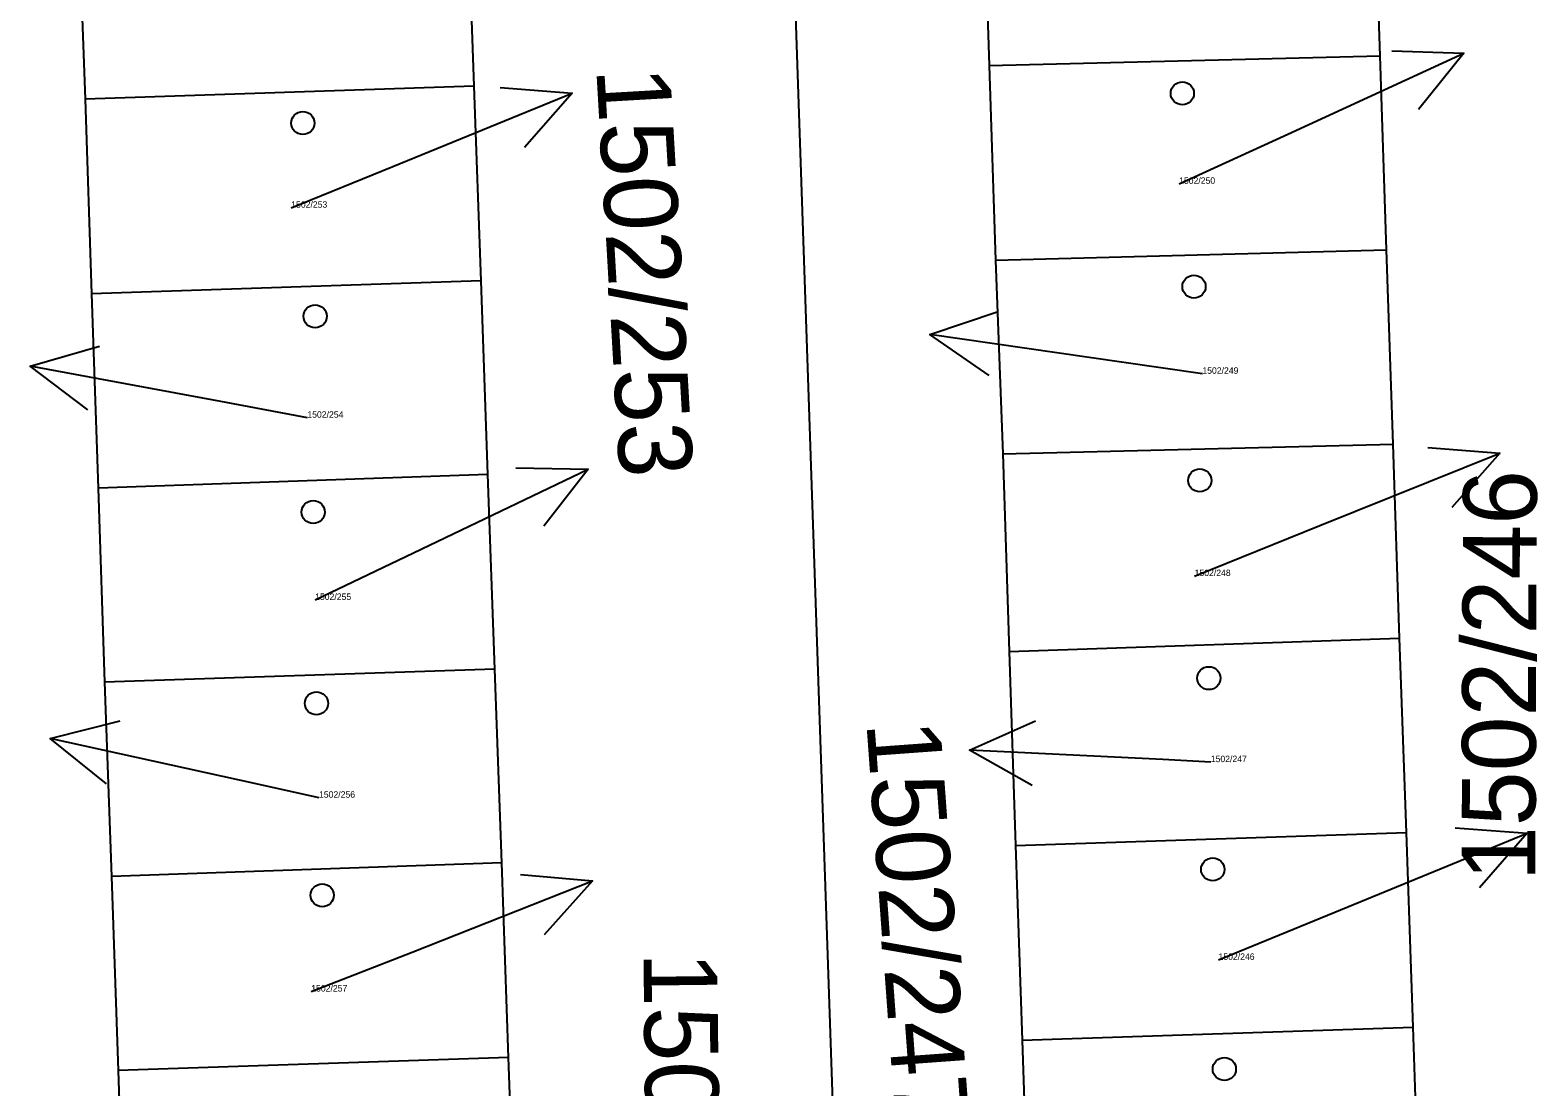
# Model space of a CAD drawing. Extents: x -737240 to -735272, y -1119606 to -1117878.
# Drawn here: x -736331.19 to -736307.86, y -1118208.25 to -1118191.89 of the extents above; entities that cross this region are included whole.
import ezdxf

# ---------------------------------------------------------------- set-up
doc = ezdxf.new("R2010")
doc.units = 0
for name, color, linetype in [('Level 1', 7, 'Continuous'), ('Level 16', 7, 'Continuous'), ('Level 19', 7, 'Continuous'), ('Level 25', 7, 'Continuous')]:
    doc.layers.add(name, color=color, linetype=linetype)

msp = doc.modelspace()

# ---------------------------------------------------------------- linework, layer by layer
at = {"layer": 'Level 1'}
for p, q in [((-736319.55, -1118185.71), (-736318.48, -1118217.07)), ((-736316.35, -1118192.44), (-736310.3, -1118192.29)), ((-736316.35, -1118192.44), (-736316.25, -1118195.45)), ((-736310.2, -1118195.29), (-736310.3, -1118192.29)), ((-736324.32, -1118192.76), (-736330.34, -1118192.96)), ((-736324.21, -1118195.77), (-736324.32, -1118192.76)), ((-736330.34, -1118192.96), (-736330.24, -1118195.97)), ((-736316.25, -1118195.45), (-736310.2, -1118195.29)), ((-736316.25, -1118195.45), (-736316.14, -1118198.45)), ((-736310.1, -1118198.3), (-736310.2, -1118195.29)), ((-736324.21, -1118195.77), (-736330.24, -1118195.97)), ((-736330.24, -1118195.97), (-736330.14, -1118198.98)), ((-736324.11, -1118198.77), (-736324.21, -1118195.77)), ((-736316.14, -1118198.45), (-736310.1, -1118198.3)), ((-736310, -1118201.3), (-736310.1, -1118198.3)), ((-736316.14, -1118198.45), (-736316.04, -1118201.51)), ((-736324.11, -1118198.77), (-736330.14, -1118198.98)), ((-736324, -1118201.78), (-736324.11, -1118198.77)), ((-736330.14, -1118198.98), (-736330.04, -1118201.98)), ((-736316.04, -1118201.51), (-736310, -1118201.3)), ((-736309.89, -1118204.31), (-736310, -1118201.3)), ((-736316.04, -1118201.51), (-736315.94, -1118204.51)), ((-736324, -1118201.78), (-736330.04, -1118201.98)), ((-736323.89, -1118204.78), (-736324, -1118201.78)), ((-736330.04, -1118201.98), (-736329.93, -1118204.99)), ((-736315.94, -1118204.51), (-736309.89, -1118204.31)), ((-736309.79, -1118207.32), (-736309.89, -1118204.31)), ((-736315.94, -1118204.51), (-736315.84, -1118207.52)), ((-736323.89, -1118204.78), (-736329.93, -1118204.99)), ((-736323.79, -1118207.79), (-736323.89, -1118204.78)), ((-736329.93, -1118204.99), (-736329.83, -1118207.99)), ((-736315.84, -1118207.52), (-736309.79, -1118207.32)), ((-736323.79, -1118207.79), (-736329.83, -1118207.99))]:
    msp.add_line(p, q, dxfattribs=at)
for points in [[(-736310.3, -1118192.29), (-736310.41, -1118188.93), (-736316.46, -1118189.13), (-736316.35, -1118192.44)], [(-736324.32, -1118192.76), (-736324.44, -1118189.4), (-736330.46, -1118189.61), (-736330.34, -1118192.96)], [(-736315.84, -1118207.52), (-736315.73, -1118210.78), (-736309.68, -1118210.57), (-736309.79, -1118207.32)], [(-736329.83, -1118207.99), (-736329.72, -1118211.25), (-736323.67, -1118211.05), (-736323.79, -1118207.79)]]:
    msp.add_lwpolyline(points, dxfattribs=at)
at = {"layer": 'Level 16'}
for points in [[(-736310.12, -1118192.212), (-736309.003, -1118192.25), (-736309.704, -1118193.121)], [(-736313.41, -1118194.27), (-736311.73, -1118193.5), (-736309.003, -1118192.25)], [(-736327.15, -1118194.64), (-736325.58, -1118194), (-736322.803, -1118192.865)], [(-736323.918, -1118192.781), (-736322.803, -1118192.865), (-736323.539, -1118193.706)], [(-736316.351, -1118197.238), (-736317.269, -1118196.6), (-736316.208, -1118196.248)], [(-736313.05, -1118197.21), (-736314.3, -1118197.03), (-736317.269, -1118196.6)], [(-736330.298, -1118197.766), (-736331.19, -1118197.092), (-736330.115, -1118196.783)], [(-736326.9, -1118197.89), (-736328.24, -1118197.64), (-736331.19, -1118197.092)], [(-736313.17, -1118200.34), (-736311.23, -1118199.56), (-736308.447, -1118198.439)], [(-736309.562, -1118198.349), (-736308.447, -1118198.439), (-736309.188, -1118199.277)], [(-736326.78, -1118200.71), (-736325.26, -1118199.98), (-736322.554, -1118198.685)], [(-736323.672, -1118198.666), (-736322.554, -1118198.685), (-736323.24, -1118199.568)], [(-736330.011, -1118203.557), (-736330.88, -1118202.854), (-736329.795, -1118202.581)], [(-736315.682, -1118203.581), (-736316.656, -1118203.033), (-736315.633, -1118202.582)], [(-736326.72, -1118203.77), (-736327.95, -1118203.5), (-736330.88, -1118202.854)], [(-736312.92, -1118203.22), (-736313.66, -1118203.18), (-736316.656, -1118203.033)], [(-736312.8, -1118206.28), (-736310.8, -1118205.46), (-736308.025, -1118204.321)], [(-736309.14, -1118204.238), (-736308.025, -1118204.321), (-736308.76, -1118205.163)], [(-736326.84, -1118206.77), (-736325.28, -1118206.16), (-736322.489, -1118205.059)], [(-736323.603, -1118204.961), (-736322.489, -1118205.059), (-736323.236, -1118205.891)]]:
    msp.add_lwpolyline(points, dxfattribs=at)
at = {"layer": 'Level 25'}
for centre in [(-736313.36, -1118192.87), (-736326.97, -1118193.33), (-736313.18, -1118195.86), (-736326.78, -1118196.32), (-736313.09, -1118198.86), (-736326.81, -1118199.35), (-736312.95, -1118201.92), (-736326.76, -1118202.31), (-736312.89, -1118204.88), (-736326.67, -1118205.28), (-736312.71, -1118207.97)]:
    msp.add_ellipse(centre, major_axis=(0.18, 0), ratio=0.984808, dxfattribs=at)

# ---------------------------------------------------------------- texts
at = {"layer": 'Level 16'}
for s, rotation, p in [('1502/253', 273.3015, (-736322.43, -1118192.49)), ('1502/246', 89.7659, (-736307.9, -1118205.06)), ('1502/247', 274.1709, (-736318.25, -1118202.61)), ('1502/257', 270.6934, (-736321.7, -1118206.16))]:
    msp.add_text(s, height=1.14, rotation=rotation, dxfattribs=at).set_placement(p)
at = {"layer": 'Level 19'}
for s, p in [('1502/250', (-736313.41, -1118194.27)), ('1502/253', (-736327.15, -1118194.64)), ('1502/249', (-736313.05, -1118197.21)), ('1502/254', (-736326.9, -1118197.89)), ('1502/248', (-736313.17, -1118200.34)), ('1502/255', (-736326.78, -1118200.71)), ('1502/247', (-736312.92, -1118203.22)), ('1502/256', (-736326.72, -1118203.77)), ('1502/246', (-736312.8, -1118206.28)), ('1502/257', (-736326.84, -1118206.77))]:
    msp.add_text(s, height=0.1, dxfattribs=at).set_placement(p)

doc.saveas('drawing.dxf')
